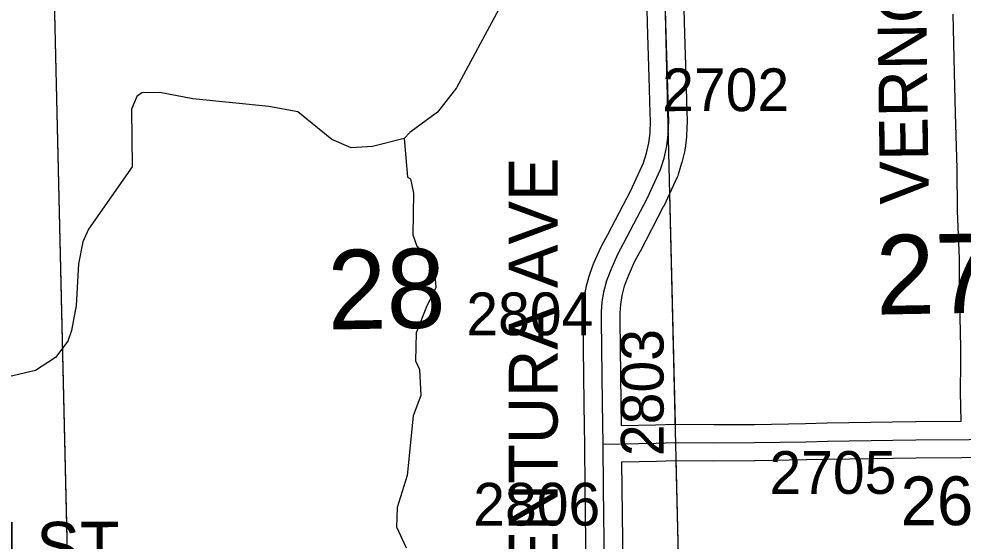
# Model space of a CAD drawing. Extents: x 23.6 to 68.7, y -63 to -29.
# Drawn here: x 52.625 to 54.174, y -50.351 to -49.495 of the extents above; entities that cross this region are included whole.
import ezdxf

# ---------------------------------------------------------------- set-up
doc = ezdxf.new("R2010")
doc.units = 0
for name, color, linetype in [('tdCoHydroRiver', 7, 'Continuous'), ('tdCoSecRdNmbr', 7, 'Continuous'), ('tdCoSecRdTxt', 7, 'Continuous'), ('tdCoSecRteBand', 7, 'Continuous'), ('tdCoSecRteCL', 7, 'Continuous'), ('tdCoSectLine', 7, 'Continuous'), ('tdCoSectLinePart', 7, 'Continuous'), ('tdCoSectNmbr', 7, 'Continuous'), ('tdCoSurfConc', 7, 'Continuous'), ('tdCoSurfGravel', 7, 'Continuous')]:
    doc.layers.add(name, color=color, linetype=linetype)

msp = doc.modelspace()

# ---------------------------------------------------------------- linework, layer by layer
at = {"layer": 'tdCoHydroRiver'}
for points in [[(53.412, -49.4793), (53.3425, -49.6081), (53.3115, -49.6479), (53.2661, -49.6816), (53.2567, -49.6912)], [(53.2567, -49.6912), (53.2048, -49.7045), (53.1701, -49.7065), (53.1384, -49.6927), (53.0826, -49.6476), (53.0351, -49.6387), (52.9102, -49.6261), (52.8564, -49.6157), (52.8264, -49.6161), (52.8186, -49.6225), (52.8094, -49.6431), (52.8106, -49.7378), (52.7392, -49.8397), (52.73, -49.8604), (52.7226, -49.8968), (52.7187, -49.9647), (52.7113, -50.0058), (52.7052, -50.0233), (52.685, -50.0503), (52.6521, -50.0713), (52.5467, -50.0963)], [(53.2567, -49.6912), (53.2623, -49.7543), (53.267, -49.7574), (53.2721, -49.781), (53.2713, -49.8489), (53.2779, -49.8678), (53.2923, -49.885), (53.3068, -49.9084), (53.3087, -49.9353), (53.2933, -49.967), (53.2765, -50.0099), (53.2755, -50.0556), (53.282, -50.0698), (53.2841, -50.1124), (53.2718, -50.1457), (53.262, -50.2437), (53.2453, -50.296), (53.2441, -50.3275), (53.2603, -50.3621)]]:
    msp.add_lwpolyline(points, dxfattribs=at)
at = {"layer": 'tdCoSecRteBand'}
for points in [[(53.5561, -50.4352), (53.5537, -50.2653), (53.5537, -50.2652), (53.5537, -50.2651), (53.5534, -50.1927), (53.5527, -50.163), (53.5528, -50.163), (53.5521, -50.1253), (53.5521, -50.1252), (53.5521, -50.1251), (53.5506, -49.9891), (53.5506, -49.989), (53.5506, -49.9888), (53.5506, -49.9752), (53.5506, -49.9742), (53.5507, -49.9731), (53.5518, -49.9575), (53.5519, -49.9562), (53.5521, -49.9548), (53.5548, -49.9378), (53.5551, -49.9364), (53.5554, -49.935), (53.5602, -49.9166), (53.5606, -49.915), (53.5612, -49.9135), (53.5682, -49.8951), (53.5684, -49.8944), (53.5687, -49.8938), (53.5798, -49.8686), (53.5803, -49.8674), (53.5809, -49.8663), (53.5907, -49.8483), (53.6284, -49.7762), (53.6494, -49.7311), (53.6541, -49.7153), (53.6583, -49.6984), (53.6602, -49.6825), (53.6608, -49.6618), (53.6605, -49.6495), (53.6588, -49.5904), (53.6567, -49.5214), (53.6567, -49.5214), (53.6567, -49.5213), (53.6544, -49.4406)], [(53.7144, -49.439), (53.7167, -49.5196), (53.7188, -49.5886), (53.7188, -49.5886), (53.7188, -49.5887), (53.7205, -49.6479), (53.7205, -49.6479), (53.7205, -49.648), (53.7208, -49.6611), (53.7208, -49.6619), (53.7208, -49.6627), (53.7201, -49.6856), (53.7201, -49.6869), (53.7199, -49.6883), (53.7176, -49.7074), (53.7174, -49.7092), (53.717, -49.7109), (53.7122, -49.7303), (53.712, -49.7311), (53.7118, -49.7318), (53.7062, -49.7504), (53.7056, -49.7524), (53.7047, -49.7544), (53.6826, -49.8021), (53.6823, -49.8028), (53.6819, -49.8034), (53.6437, -49.8764), (53.6436, -49.8766), (53.6435, -49.8768), (53.6342, -49.8939), (53.624, -49.9171), (53.6179, -49.9333), (53.6138, -49.9487), (53.6115, -49.9631), (53.6106, -49.9763), (53.6106, -49.9887), (53.6121, -50.1243), (53.6128, -50.1617)], [(53.6128, -50.1617), (53.6691, -50.1606), (53.7, -50.1596), (53.7006, -50.1596), (53.7011, -50.1596), (53.7648, -50.1599), (53.8312, -50.1597), (53.915, -50.1581), (53.9504, -50.1571), (53.9506, -50.1571), (53.9508, -50.1571), (54.0577, -50.1558), (54.0954, -50.155), (54.0956, -50.155), (54.0958, -50.155), (54.1704, -50.1544), (54.1694, -50.107), (54.1694, -50.1066), (54.1694, -50.1062), (54.1696, -50.0586), (54.1696, -50.0585), (54.1696, -50.0585), (54.1697, -50.0339), (54.1687, -49.9843), (54.1682, -49.9634), (54.1682, -49.9632), (54.1682, -49.963), (54.1676, -49.8993), (54.1676, -49.8992), (54.1676, -49.899), (54.1676, -49.888), (54.1645, -49.8103), (54.1645, -49.8099), (54.1645, -49.8095), (54.1636, -49.7401), (54.1612, -49.6501), (54.1592, -49.5831), (54.1592, -49.583), (54.1592, -49.5829), (54.1571, -49.4872)], [(54.2016, -50.2141), (54.1717, -50.2147), (54.1717, -50.2146), (54.1716, -50.2146), (54.1716, -50.2144), (54.0965, -50.215), (54.0589, -50.2158), (54.0588, -50.2158), (54.0586, -50.2158), (53.9518, -50.2171), (53.9165, -50.2181), (53.9164, -50.2181), (53.9163, -50.2181), (53.8321, -50.2197), (53.8319, -50.2197), (53.8316, -50.2197), (53.7649, -50.2199), (53.7647, -50.2199), (53.7646, -50.2199), (53.7014, -50.2196), (53.6709, -50.2205), (53.6707, -50.2205), (53.6705, -50.2205), (53.6139, -50.2217), (53.6139, -50.2218), (53.6135, -50.2218), (53.6137, -50.2646), (53.6161, -50.4344)]]:
    msp.add_lwpolyline(points, dxfattribs=at)
at = {"layer": 'tdCoSecRteCL'}
for points in [[(53.5834, -50.1924), (53.5821, -50.1248), (53.5806, -49.9888), (53.5806, -49.9752), (53.5817, -49.9596), (53.5845, -49.9425), (53.5892, -49.9242), (53.5962, -49.9058), (53.6072, -49.8806), (53.6172, -49.8624), (53.6554, -49.7895), (53.6775, -49.7418), (53.6831, -49.7232), (53.6878, -49.7038), (53.6901, -49.6847), (53.6908, -49.6619), (53.6905, -49.6487), (53.6888, -49.5895), (53.6867, -49.5205), (53.6844, -49.4397)], [(53.5834, -50.1924), (53.6699, -50.1905), (53.701, -50.1896), (53.7648, -50.1899), (53.8315, -50.1897), (53.9157, -50.1881), (53.9512, -50.1871), (54.0582, -50.1858), (54.0961, -50.185), (54.1834, -50.1843), (54.2011, -50.1841)], [(53.5861, -50.4348), (53.5837, -50.2649), (53.5834, -50.1924)]]:
    msp.add_lwpolyline(points, dxfattribs=at)
at = {"layer": 'tdCoSectLine'}
for points in [[(53.684, -49.4397), (53.708, -50.4433)], [(52.683, -49.4623), (52.7063, -50.4627)]]:
    msp.add_lwpolyline(points, dxfattribs=at)
at = {"layer": 'tdCoSectLinePart'}
for points in [[(52.683, -49.4623), (52.7059, -50.4422)], [(53.6922, -49.7805), (53.7012, -50.1596)], [(53.7026, -50.2195), (53.708, -50.4433)]]:
    msp.add_lwpolyline(points, dxfattribs=at)
at = {"layer": 'tdCoSurfConc'}
msp.add_lwpolyline([(53.5861, -50.4348), (53.5837, -50.2649), (53.5834, -50.1924), (53.5821, -50.1248), (53.5806, -49.9888), (53.5806, -49.9752), (53.5817, -49.9596), (53.5845, -49.9425), (53.5892, -49.9242), (53.5962, -49.9058), (53.6072, -49.8806), (53.6172, -49.8624), (53.6554, -49.7895), (53.6775, -49.7418), (53.6831, -49.7232), (53.6878, -49.7038), (53.6901, -49.6847), (53.6908, -49.6619), (53.6905, -49.6487), (53.6888, -49.5895), (53.6867, -49.5205), (53.6844, -49.4397)], dxfattribs=at)
at = {"layer": 'tdCoSurfGravel'}
msp.add_lwpolyline([(53.5834, -50.1924), (53.6699, -50.1905), (53.701, -50.1896), (53.7648, -50.1899), (53.8315, -50.1897), (53.9157, -50.1881), (53.9512, -50.1871), (54.0582, -50.1858), (54.0961, -50.185), (54.1834, -50.1843), (54.2011, -50.1841), (54.352, -50.1813), (54.4248, -50.1797), (54.6066, -50.1764), (54.7084, -50.1746), (54.9209, -50.1715), (55.0248, -50.1705), (55.1346, -50.1679), (55.1649, -50.1679), (55.1729, -50.1687), (55.1806, -50.171), (55.187, -50.1753), (55.1914, -50.1797)], dxfattribs=at)

# ---------------------------------------------------------------- texts
at = {"layer": 'tdCoSecRdNmbr'}
for s, rotation, p in [('2702', 0.0407, (53.6801, -49.6464)), ('2804', 0.0404, (53.3588, -50.0137)), ('2803', 90.0395, (53.6824, -50.2117)), ('2705', 0.0408, (53.8559, -50.2737)), ('2806', 0.0404, (53.3702, -50.3257))]:
    msp.add_text(s, height=0.07, rotation=rotation, dxfattribs=at).set_placement(p)
at = {"layer": 'tdCoSecRdTxt'}
for s, rotation, p in [('VERNON AVE', 90.7653, (54.1174, -49.7986)), ('VENTURA AVE', 90, (53.5085, -50.4773)), ('268TH ST', 0.1582, (54.0712, -50.3252)), ('270TH ST', 0.0884, (52.3027, -50.4001))]:
    msp.add_text(s, height=0.08, rotation=rotation, dxfattribs=at).set_placement(p)
at = {"layer": 'tdCoSectNmbr'}
for s, rotation, p in [('27', 1.0409, (54.0315, -49.9799)), ('28', 1.0402, (53.1322, -50.0044))]:
    msp.add_text(s, height=0.13, rotation=rotation, dxfattribs=at).set_placement(p)

doc.saveas('drawing.dxf')
